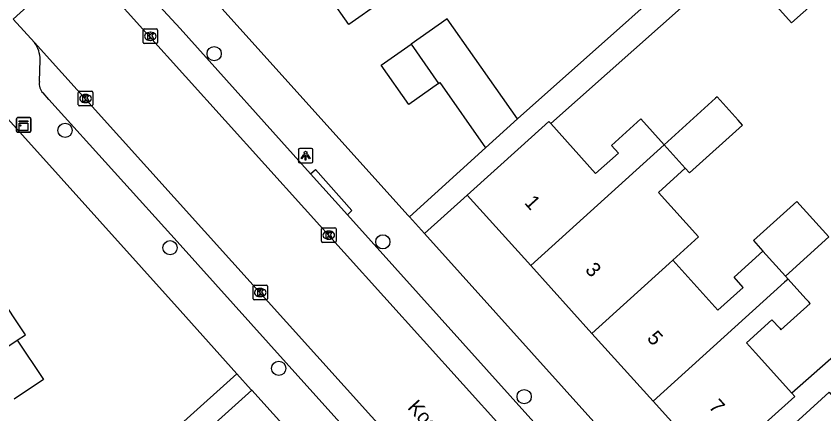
# Model space of a CAD drawing. Extents: x 158352 to 159489, y 383828 to 384597.
# Drawn here: x 158988.7 to 159044.3, y 384279.8 to 384307.1 of the extents above; entities that cross this region are included whole.
import ezdxf

# ---------------------------------------------------------------- set-up
doc = ezdxf.new("R2010")
doc.units = 0
for name, color, linetype in [('IMGEO_Boom', 7, 'Continuous'), ('IMGEO_Kast', 7, 'Continuous'), ('IMGEO_Kolk', 7, 'Continuous'), ('IMGEO_Lichtpunt', 7, 'Continuous'), ('IMGEO_Openbare_ruimte_label', 7, 'Continuous'), ('IMGEO_Pand', 7, 'Continuous'), ('IMGEO_Pand_nummerreeks', 7, 'Continuous'), ('IMGEO_Rijbaan_lokaal_open', 7, 'Continuous'), ('IMGEO_Voetpad_open', 7, 'Continuous')]:
    doc.layers.add(name, color=color, linetype=linetype)

msp = doc.modelspace()

# ---------------------------------------------------------------- linework, layer by layer
at = {"layer": 'IMGEO_Boom'}
for centre in [(159002.34, 384304.531), (158992.095, 384299.264), (159013.94, 384291.605), (158999.313, 384291.198), (159006.781, 384282.914), (159023.653, 384280.969)]:
    msp.add_circle(centre, 0.489, dxfattribs=at)
at = {"layer": 'IMGEO_Kast'}
for p, q in [((158988.748, 384299.212), (158988.748, 384300.053)), ((158988.748, 384300.053), (158988.748, 384299.212)), ((158988.823, 384300.137), (158989.664, 384300.137)), ((158989.664, 384300.137), (158988.823, 384300.137)), ((158989.748, 384300.062), (158989.748, 384299.221)), ((158989.748, 384299.221), (158989.748, 384300.062)), ((158989.673, 384299.137), (158988.832, 384299.137)), ((158988.832, 384299.137), (158989.673, 384299.137))]:
    msp.add_line(p, q, dxfattribs=at)
for points in [[(158988.943, 384299.927), (158989.543, 384299.927), (158989.543, 384299.842), (158988.943, 384299.842), (158988.943, 384299.927)], [(158988.943, 384299.752), (158989.543, 384299.752), (158989.543, 384299.263), (158988.943, 384299.263), (158988.943, 384299.752)]]:
    msp.add_lwpolyline(points, dxfattribs=at)
msp.add_circle((158989.027, 384299.601), 0.0377, dxfattribs=at)
for centre, start, end in [((158988.826, 384300.059), 92.4484, 184.2845), ((158988.826, 384300.059), 92.4484, 184.2845), ((158989.67, 384300.059), 2.4484, 94.2845), ((158989.67, 384300.059), 2.4484, 94.2845), ((158988.826, 384299.215), 182.4484, 274.2845), ((158988.826, 384299.215), 182.4484, 274.2845), ((158989.67, 384299.215), 272.4484, 4.2845), ((158989.67, 384299.215), 272.4484, 4.2845)]:
    msp.add_arc(centre, 0.0779, start, end, dxfattribs=at)
at = {"layer": 'IMGEO_Kolk'}
for p, q in [((158997.455, 384305.302), (158997.455, 384306.154)), ((158997.53, 384306.228), (158998.382, 384306.228)), ((158997.943, 384306.008), (158997.968, 384306.008)), ((158998.456, 384306.154), (158998.456, 384305.302)), ((158997.966, 384305.448), (158997.941, 384305.448)), ((158998.382, 384305.228), (158997.53, 384305.228)), ((158993.08, 384301.95), (158993.932, 384301.95)), ((158993.005, 384301.024), (158993.005, 384301.876)), ((158993.493, 384301.73), (158993.518, 384301.73)), ((158994.006, 384301.876), (158994.006, 384301.024)), ((158993.932, 384300.95), (158993.08, 384300.95)), ((158993.516, 384301.17), (158993.491, 384301.17)), ((159009.718, 384291.642), (159009.718, 384292.494)), ((159009.793, 384292.568), (159010.645, 384292.568)), ((159010.719, 384292.494), (159010.719, 384291.642)), ((159010.206, 384292.348), (159010.231, 384292.348)), ((159010.645, 384291.568), (159009.793, 384291.568)), ((159010.229, 384291.788), (159010.204, 384291.788)), ((159005.089, 384288.622), (159005.941, 384288.622)), ((159005.014, 384287.696), (159005.014, 384288.548)), ((159005.502, 384288.402), (159005.527, 384288.402)), ((159006.015, 384288.548), (159006.015, 384287.696)), ((159005.941, 384287.622), (159005.089, 384287.622)), ((159005.525, 384287.842), (159005.5, 384287.842))]:
    msp.add_line(p, q, dxfattribs=at)
for points in [[(158997.455, 384305.302), (158997.455, 384306.154)], [(158997.53, 384306.228), (158998.382, 384306.228)], [(158997.776, 384305.928), (158997.899, 384305.928), (158997.899, 384305.777), (158998.029, 384305.928), (158998.193, 384305.928), (158998.047, 384305.777), (158998.2, 384305.528), (158998.048, 384305.528), (158997.963, 384305.692), (158997.899, 384305.625), (158997.899, 384305.528), (158997.776, 384305.528), (158997.776, 384305.928)], [(158998.456, 384306.154), (158998.456, 384305.302)], [(158998.382, 384305.228), (158997.53, 384305.228)], [(158993.08, 384301.95), (158993.932, 384301.95)], [(158993.005, 384301.024), (158993.005, 384301.876)], [(158993.326, 384301.65), (158993.449, 384301.65), (158993.449, 384301.499), (158993.579, 384301.65), (158993.743, 384301.65), (158993.597, 384301.499), (158993.75, 384301.25), (158993.598, 384301.25), (158993.513, 384301.414), (158993.449, 384301.347), (158993.449, 384301.25), (158993.326, 384301.25), (158993.326, 384301.65)], [(158994.006, 384301.876), (158994.006, 384301.024)], [(158993.932, 384300.95), (158993.08, 384300.95)], [(159009.718, 384291.642), (159009.718, 384292.494)], [(159009.793, 384292.568), (159010.645, 384292.568)], [(159010.719, 384292.494), (159010.719, 384291.642)], [(159010.039, 384292.268), (159010.162, 384292.268), (159010.162, 384292.117), (159010.292, 384292.268), (159010.456, 384292.268), (159010.31, 384292.117), (159010.463, 384291.868), (159010.311, 384291.868), (159010.226, 384292.032), (159010.162, 384291.965), (159010.162, 384291.868), (159010.039, 384291.868), (159010.039, 384292.268)], [(159010.645, 384291.568), (159009.793, 384291.568)], [(159005.089, 384288.622), (159005.941, 384288.622)], [(159005.014, 384287.696), (159005.014, 384288.548)], [(159005.335, 384288.322), (159005.458, 384288.322), (159005.458, 384288.171), (159005.588, 384288.322), (159005.752, 384288.322), (159005.606, 384288.171), (159005.759, 384287.922), (159005.607, 384287.922), (159005.522, 384288.086), (159005.458, 384288.019), (159005.458, 384287.922), (159005.335, 384287.922), (159005.335, 384288.322)], [(159006.015, 384288.548), (159006.015, 384287.696)], [(159005.941, 384287.622), (159005.089, 384287.622)]]:
    msp.add_lwpolyline(points, dxfattribs=at)
for centre, start, end in [((158997.532, 384306.152), 91.552, 178.448), ((158997.532, 384306.152), 91.552, 178.448), ((158998.38, 384306.152), 1.552, 88.448), ((158998.38, 384306.152), 1.552, 88.448), ((158997.532, 384305.304), 181.552, 268.448), ((158997.532, 384305.304), 181.552, 268.448), ((158998.38, 384305.304), 271.552, 358.448), ((158998.38, 384305.304), 271.552, 358.448), ((158993.082, 384301.874), 91.552, 178.448), ((158993.082, 384301.874), 91.552, 178.448), ((158993.93, 384301.874), 1.552, 88.448), ((158993.93, 384301.874), 1.552, 88.448), ((158993.082, 384301.026), 181.552, 268.448), ((158993.082, 384301.026), 181.552, 268.448), ((158993.93, 384301.026), 271.552, 358.448), ((158993.93, 384301.026), 271.552, 358.448), ((159009.795, 384292.492), 91.552, 178.448), ((159009.795, 384292.492), 91.552, 178.448), ((159010.643, 384292.492), 1.552, 88.448), ((159010.643, 384292.492), 1.552, 88.448), ((159009.795, 384291.644), 181.552, 268.448), ((159009.795, 384291.644), 181.552, 268.448), ((159010.643, 384291.644), 271.552, 358.448), ((159010.643, 384291.644), 271.552, 358.448), ((159005.091, 384288.546), 91.552, 178.448), ((159005.091, 384288.546), 91.552, 178.448), ((159005.939, 384288.546), 1.552, 88.448), ((159005.939, 384288.546), 1.552, 88.448), ((159005.091, 384287.698), 181.552, 268.448), ((159005.091, 384287.698), 181.552, 268.448), ((159005.939, 384287.698), 271.552, 358.448), ((159005.939, 384287.698), 271.552, 358.448)]:
    msp.add_arc(centre, 0.0765, start, end, dxfattribs=at)
for centre, major_axis, ratio, start_param, end_param in [((158997.942, 384305.728), (-0.387, 0.002), 0.722429, 4.712389, 7.853982), ((158997.967, 384305.728), (-0.39, 0.002), 0.717154, 1.570796, 4.712389), ((158993.492, 384301.45), (-0.387, 0.002), 0.722429, 4.712389, 7.853982), ((158993.517, 384301.45), (-0.39, 0.002), 0.717154, 1.570796, 4.712389), ((159010.205, 384292.068), (-0.387, 0.002), 0.722429, 4.712389, 7.853982), ((159010.23, 384292.068), (-0.39, 0.002), 0.717154, 1.570796, 4.712389), ((159005.501, 384288.122), (-0.387, 0.002), 0.722429, 4.712389, 7.853982), ((159005.526, 384288.122), (-0.39, 0.002), 0.717154, 1.570796, 4.712389)]:
    msp.add_ellipse(centre, major_axis=major_axis, ratio=ratio, start_param=start_param, end_param=end_param, dxfattribs=at)
at = {"layer": 'IMGEO_Lichtpunt'}
for p, q in [((159009.031, 384298.026), (159008.223, 384298.026)), ((159009.031, 384298.026), (159008.223, 384298.026)), ((159008.129, 384297.931), (159008.129, 384297.124)), ((159008.129, 384297.931), (159008.129, 384297.124)), ((159009.125, 384297.124), (159009.125, 384297.931)), ((159009.125, 384297.124), (159009.125, 384297.931)), ((159008.223, 384297.03), (159009.031, 384297.03)), ((159008.223, 384297.03), (159009.031, 384297.03))]:
    msp.add_line(p, q, dxfattribs=at)
for points in [[(159008.503, 384297.595), (159008.542, 384297.567), (159008.354, 384297.305), (159008.316, 384297.332), (159008.503, 384297.595)], [(159008.605, 384297.547), (159008.652, 384297.547), (159008.652, 384297.225), (159008.605, 384297.225), (159008.605, 384297.547)], [(159008.715, 384297.567), (159008.753, 384297.594), (159008.94, 384297.332), (159008.901, 384297.304), (159008.715, 384297.567)]]:
    msp.add_lwpolyline(points, dxfattribs=at)
msp.add_circle((159008.628, 384297.729), 0.0994, dxfattribs=at)
for centre, start, end in [((159008.223, 384297.931), 90, 180), ((159008.223, 384297.931), 90, 180), ((159009.031, 384297.931), 0, 90), ((159009.031, 384297.931), 0, 90), ((159008.223, 384297.124), 180, 270), ((159008.223, 384297.124), 180, 270), ((159009.031, 384297.124), 270, 0), ((159009.031, 384297.124), 270, 360)]:
    msp.add_arc(centre, 0.0946, start, end, dxfattribs=at)
at = {"layer": 'IMGEO_Pand'}
for points in [[(159013.83, 384308.102), (159011.601, 384306.54), (159009.075, 384310.143), (159007.133, 384308.783), (159001.638, 384314.896), (159006.616, 384318.387)], [(159039.831, 384309.117), (159042.034, 384306.652), (159044.236, 384308.62), (159042.033, 384311.085), (159039.831, 384309.117)], [(159023.188, 384300.047), (159020.263, 384304.222), (159018.37, 384306.924), (159015.88, 384305.179)], [(159017.775, 384302.478), (159015.725, 384301.042), (159013.832, 384303.744), (159015.88, 384305.179)], [(159015.88, 384305.179), (159017.775, 384302.478)], [(159017.775, 384302.478), (159017.867, 384302.542), (159021.003, 384298.072)], [(159034.72, 384296.661), (159035.014, 384296.336), (159038.662, 384299.632), (159038.368, 384299.957), (159036.921, 384301.559), (159036.817, 384301.466), (159033.273, 384298.263)], [(159019.736, 384294.806), (159023.446, 384298.159), (159025.355, 384299.883), (159025.479, 384299.745)], [(159021.003, 384298.072), (159023.188, 384300.047)], [(159033.273, 384298.263), (159031.663, 384300.045), (159029.65, 384298.227), (159030.14, 384297.702), (159028.559, 384296.306), (159025.479, 384299.745)], [(159024.102, 384289.974), (159033.273, 384298.263)], [(159034.72, 384296.661), (159033.273, 384298.263)], [(159033.872, 384290.344), (159035.644, 384291.945), (159032.883, 384295.001), (159034.72, 384296.661)], [(159024.102, 384289.974), (159019.736, 384294.806)], [(159041.613, 384289.256), (159044.586, 384291.942), (159042.389, 384294.373), (159039.417, 384291.687), (159040.066, 384290.968)], [(159033.872, 384290.344), (159036.973, 384286.912), (159038.707, 384288.479), (159038.08, 384289.173), (159040.066, 384290.968)], [(159040.066, 384290.968), (159041.613, 384289.256)], [(159028.311, 384285.316), (159033.626, 384290.121), (159033.872, 384290.344)], [(159028.311, 384285.316), (159024.102, 384289.974)], [(159041.613, 384289.256), (159041.801, 384289.048)], [(159041.801, 384289.048), (159041.555, 384288.825), (159032.518, 384280.659)], [(159042.046, 384281.219), (159039.547, 384283.984), (159038.931, 384284.666), (159040.687, 384286.252), (159041.218, 384285.664), (159041.303, 384285.57), (159043.308, 384287.38), (159043.222, 384287.475), (159043.023, 384287.696), (159041.801, 384289.048)], [(158988.812, 384284.849), (158989.369, 384285.222), (158987.459, 384288.074), (158984.581, 384286.148), (158986.492, 384283.295)], [(159032.518, 384280.659), (159028.311, 384285.316)], [(158986.787, 384283.493), (158988.812, 384284.849)], [(158988.812, 384284.849), (158990.615, 384282.157), (158988.591, 384280.801)], [(159042.046, 384281.219), (159042.253, 384280.989), (159040.44, 384279.351), (159036.73, 384275.998)], [(159039.07, 384276.261), (159042.781, 384279.613), (159044.611, 384281.267), (159044.831, 384281.024)], [(159036.73, 384275.998), (159032.518, 384280.659)]]:
    msp.add_lwpolyline(points, dxfattribs=at)
at = {"layer": 'IMGEO_Rijbaan_lokaal_open'}
for points in [[(158988.52, 384306.912), (158993.108, 384311.06)], [(158994.927, 384309.022), (159046.731, 384251.567)], [(158990.002, 384305.306), (158988.52, 384306.912)], [(159042.16, 384247.433), (158990.002, 384305.306)]]:
    msp.add_lwpolyline(points, dxfattribs=at)
at = {"layer": 'IMGEO_Voetpad_open'}
for points in [[(159066.229, 384331.571), (159044.888, 384312.58), (159038.711, 384313.862), (159023.188, 384300.047)], [(159015.763, 384293.325), (159015.663, 384293.436), (158995.677, 384315.657)], [(159025.479, 384299.745), (159038.732, 384311.517), (159040.741, 384311.58), (159042.455, 384311.065), (159043.647, 384309.656), (159057.027, 384294.384), (159042.046, 384281.219)], [(158998.464, 384307.925), (158998.857, 384307.508), (159000, 384306.261), (159008.965, 384296.281)], [(158982.278, 384306.539), (158983.624, 384305.06), (159000, 384286.89), (159003.905, 384282.542)], [(158990.338, 384302.612), (158990.378, 384304.109)], [(159040.105, 384246.839), (159037.261, 384250), (159007.299, 384283.302), (159000, 384291.405), (158990.971, 384301.379), (158990.579, 384301.836)], [(159021.003, 384298.072), (159015.763, 384293.325)], [(159008.965, 384296.281), (159009.298, 384296.575), (159011.816, 384293.764), (159011.502, 384293.463)], [(159011.502, 384293.463), (159008.965, 384296.281)], [(159016.804, 384292.169), (159019.736, 384294.806)], [(159011.502, 384293.463), (159035.51, 384266.786), (159047.495, 384253.53)], [(159016.804, 384292.169), (159015.763, 384293.325)], [(159033.755, 384273.322), (159016.804, 384292.169)], [(159003.905, 384282.542), (158985.203, 384265.743), (158981.964, 384269.947), (158980.054, 384268.49), (158978.687, 384267.866), (158957.557, 384253.607)], [(159004.922, 384281.411), (159004.891, 384281.445), (159003.905, 384282.542)], [(159001.956, 384278.73), (159004.922, 384281.411)], [(159004.922, 384281.411), (159021.88, 384262.61)]]:
    msp.add_lwpolyline(points, dxfattribs=at)
for centre, radius, start, end in [((158988.246, 384304.097), 2.132, 0.3225, 34.5544), ((158991.151, 384302.439), 0.831, 167.9741, 226.5321)]:
    msp.add_arc(centre, radius, start, end, dxfattribs=at)

# ---------------------------------------------------------------- texts
at = {"layer": 'IMGEO_Openbare_ruimte_label'}
msp.add_text('Koenraadlaan', height=1, rotation=312.0809, dxfattribs=at).set_placement((159015.582, 384280.187))
at = {"layer": 'IMGEO_Pand_nummerreeks'}
for s, p in [('1', (159023.622, 384294.264)), ('3', (159027.794, 384289.647)), ('5', (159032.043, 384284.945)), ('7', (159036.291, 384280.243))]:
    msp.add_text(s, height=1, rotation=312.1007, dxfattribs=at).set_placement(p)

doc.saveas('drawing.dxf')
